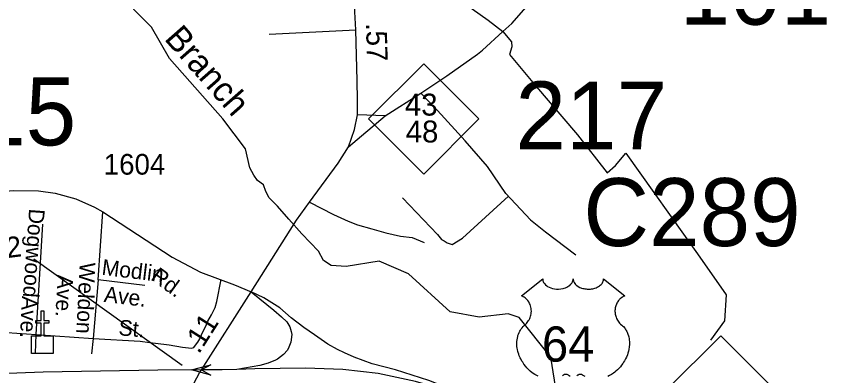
# Model space of a CAD drawing. Extents: x 2220236 to 2384410, y 720751 to 894131.
# Drawn here: x 2352437 to 2357329, y 808068 to 810239 of the extents above; entities that cross this region are included whole.
import ezdxf

# ---------------------------------------------------------------- set-up
doc = ezdxf.new("R2010")
doc.units = 0
for name, color, linetype in [('Exist Cultural Church CELL', 7, 'Continuous'), ('Exist Hydrographic Creek Single Shore', 7, 'Continuous'), ('Exist Hydrographic Creek Single Shore Label', 7, 'Continuous'), ('Exist Road Non-System Type 51', 7, 'Continuous'), ('Exist Road Non-System Type 51 Label', 7, 'Continuous'), ('Exist Road Primary NC Service Mileage Hundredths English Label', 7, 'Continuous'), ('Exist Road Primary NC Shield CELL', 7, 'Continuous'), ('Exist Road Primary NC Shield Number Label', 7, 'Continuous'), ('Exist Road Primary NC UnDivided 4 Lane Attributed', 7, 'Continuous'), ('Exist Road Primary US Divided Attributed', 7, 'Continuous'), ('Exist Road Primary US Ramp 1 Lane  Attributed', 7, 'Continuous'), ('Exist Road Primary US Shield CELL', 7, 'Continuous'), ('Exist Road Primary US Shield Number Label', 7, 'Continuous'), ('Exist Road Secondary Structure Culvert Number Label', 7, 'Continuous'), ('Exist Road Secondary Structure Standard Bridge Attributed CELL', 7, 'Continuous'), ('Exist Road Secondary Structure Standard Bridge Number Label', 7, 'Continuous'), ('Exist Road Secondary Type 51 Attributed', 7, 'Continuous'), ('Exist Road Secondary Type 51 Label', 7, 'Continuous'), ('Exist Road Secondary Type 51 Number Label', 7, 'Continuous')]:
    doc.layers.add(name, color=color, linetype=linetype)

msp = doc.modelspace()

# ---------------------------------------------------------------- linework, layer by layer
at = {"layer": 'Exist Cultural Church CELL'}
msp.add_lwpolyline([(2352529.4, 808308.7), (2352586.3, 808308.8), (2352586.3, 808385), (2352554.3, 808385), (2352554.3, 808401), (2352586.3, 808401), (2352586.3, 808461.1), (2352602.3, 808461.1), (2352602.3, 808401), (2352634.3, 808401), (2352634.3, 808385), (2352602.3, 808385), (2352602.3, 808308.8), (2352660, 808308.7), (2352660, 808202.3), (2352529.4, 808202.3)], close=True, dxfattribs=at)
at = {"layer": 'Exist Hydrographic Creek Single Shore'}
msp.add_lwpolyline([(2355720.9, 807813.9), (2355662.6, 808180.8), (2355472.8, 808419.5), (2355405.7, 808443), (2355231.6, 808422.8), (2355055.7, 808455), (2354803.7, 808684.3), (2354627.7, 808759.2), (2354428, 808727.5), (2354337.2, 808733.9), (2354291.7, 808763.4), (2354260.1, 808821.5), (2354160.8, 808925), (2354081.6, 809014.7), (2354013, 809091.8), (2353963.4, 809142.5), (2353943.3, 809180.5), (2353928.5, 809221.7), (2353893.7, 809247), (2353870.4, 809279.8), (2353847.2, 809323), (2353819.6, 809438.4), (2353683.7, 809619.9), (2353362.6, 809984.3), (2353252.6, 810173.4), (2353033.7, 810397.5)], dxfattribs=at)
at = {"layer": 'Exist Road Non-System Type 51'}
for p, q in [((2353962.5, 810131.5), (2354486.1, 810157.7)), ((2355373.5, 810147.1), (2355427.3, 810195.1)), ((2354663, 809636.9), (2354878.5, 809774.5)), ((2354443, 809451), (2354663, 809636.9)), ((2354663, 809636.9), (2354496.5, 809642.9)), ((2352930.6, 808647.6), (2352959.4, 809059)), ((2352556.7, 808317.2), (2352598.1, 808983.9)), ((2352930.6, 808647.6), (2352901.1, 808293.2)), ((2353212.9, 808612.9), (2352930.6, 808647.6)), ((2352206.6, 808340.9), (2352556.7, 808317.2)), ((2352553.5, 808204.5), (2352556.7, 808317.2)), ((2352556.7, 808317.2), (2352901.1, 808293.2)), ((2352901.1, 808293.2), (2352890, 808201.2))]:
    msp.add_line(p, q, dxfattribs=at)
for points in [[(2355427.3, 810195.1), (2355660, 810461.7), (2355975.7, 810809.3), (2356311.4, 811159.4), (2356471.4, 811323.2), (2356540.7, 811384)], [(2354477.2, 810340.5), (2354555.9, 810347.2), (2354778.9, 810348.7), (2354893.4, 810348.7), (2354970.7, 810348.7), (2355024.2, 810348.7), (2355064.3, 810339.8), (2355119.3, 810321.9), (2355189.2, 810283.2), (2355284.4, 810216.3), (2355373.5, 810147.1)], [(2354878.5, 809774.5), (2355035.3, 809878.4), (2355221.6, 810010.6), (2355250.7, 810033.6), (2355373.5, 810147.1)], [(2355373.5, 810147.1), (2355425.8, 810085.2), (2355427.9, 810053.9), (2355413.3, 810007.9), (2355565.3, 809827.7), (2355825.2, 809522.1), (2356003.4, 809293.9), (2356053.9, 809338.8), (2356115.7, 809411.9), (2356548.3, 808804.9), (2356722.4, 808557.7), (2356711.1, 808400.3), (2356626.9, 808282.3)], [(2355391.6, 809169), (2355281.7, 809332.8), (2355145.9, 809487.5), (2354978.8, 809669.3), (2354878.5, 809774.5)], [(2354768.2, 809143.6), (2354978.8, 808921), (2355003.2, 808890.5), (2355019.1, 808882.5), (2355037.3, 808870.9), (2355068.6, 808860.4), (2355129.2, 808898.1), (2355407, 809152.3)], [(2355391.6, 809169), (2355539.6, 809008.8), (2355630.3, 808937.9), (2355814.4, 808797.7)], [(2354207.2, 809116), (2354350.8, 809041.2), (2354440, 809001), (2354496.5, 808980.2), (2354582.7, 808954.9), (2354666.8, 808930.3), (2354755, 808911.3), (2354827, 808902.3), (2354899.2, 808873.2)], [(2352901.1, 808293.2), (2353185.2, 808277.2), (2353242.4, 808268.6), (2353276.6, 808265.2), (2353358.9, 808254.9), (2353441.2, 808240), (2353493.7, 808234.3), (2353508.6, 808238.9), (2353518.9, 808252.6), (2353532.6, 808270.9), (2353544, 808290.3), (2353561.1, 808329.2), (2353581.7, 808366.9), (2353593.1, 808397.8), (2353616, 808436.6), (2353637.7, 808481.2), (2353648, 808517.2), (2353673.9, 808648.7)]]:
    msp.add_lwpolyline(points, dxfattribs=at)
at = {"layer": 'Exist Road Primary NC Service Mileage Hundredths English Label'}
msp.add_line((2353438.1, 808129.9), (2352542.7, 808771.9), dxfattribs=at)
at = {"layer": 'Exist Road Primary NC Shield CELL'}
for points in [[(2354562.9, 809618.7), (2354895.9, 809951.7), (2355228.9, 809618.7), (2354895.9, 809285.7)], [(2356355.3, 807977.1), (2356688.3, 808310.1), (2357021.3, 807977.1), (2356688.3, 807644.1)]]:
    msp.add_lwpolyline(points, close=True, dxfattribs=at)
at = {"layer": 'Exist Road Primary NC UnDivided 4 Lane Attributed'}
for points in [[(2353854.3, 808574.8), (2354127.8, 809007), (2354207.2, 809116), (2354379, 809352.1), (2354443, 809451), (2354478.6, 809554.4), (2354496.5, 809642.9), (2354496.5, 809735.1), (2354495, 809848.2), (2354486.1, 810157.7), (2354477.2, 810340.5), (2354455.9, 811031.5)], [(2353554.6, 808103.3), (2353854.3, 808574.8)], [(2353510.9, 808026.2), (2353543.3, 808085.5), (2353554.6, 808103.3)]]:
    msp.add_lwpolyline(points, dxfattribs=at)
at = {"layer": 'Exist Road Primary US Divided Attributed'}
for points in [[(2353554.6, 808103.3), (2353292.3, 808101.9), (2352598.6, 808089), (2352279.6, 808078.6), (2352135, 808078.6), (2351939.7, 808072.6), (2351738.5, 808074.1), (2351569.3, 808085.3), (2351380.1, 808100.2), (2351271.2, 808112.1), (2351143.8, 808129.3), (2351020.1, 808150.2), (2350881.5, 808181.5), (2350584.8, 808260.5), (2350389.6, 808323.2), (2350199.5, 808394), (2350056.4, 808449.2), (2349944.7, 808498.2)], [(2353767.5, 808106.1), (2353679.9, 808103.2), (2353554.6, 808103.3)], [(2355239.1, 807906.7), (2355068, 807969.2), (2354846.8, 808033), (2354620.5, 808081.1), (2354407.1, 808105.8), (2354182.1, 808113.7), (2353877.7, 808109.8), (2353767.5, 808106.1)]]:
    msp.add_lwpolyline(points, dxfattribs=at)
at = {"layer": 'Exist Road Primary US Ramp 1 Lane  Attributed'}
for points in [[(2353854.3, 808574.8), (2353907.9, 808533.5), (2353991.8, 808464.3), (2354037.9, 808423.2), (2354069.1, 808393.5), (2354087.2, 808363.9), (2354095.5, 808335.9), (2354099.6, 808316.8), (2354093.2, 808270.3), (2354082.7, 808241.8), (2354074.1, 808222.3), (2354049.4, 808196), (2354014.1, 808168.1), (2354000.9, 808161.5), (2353957.3, 808145), (2353906.3, 808130.2), (2353767.5, 808106.1)], [(2355239.1, 807906.7), (2355064.5, 807986.1), (2354927.9, 808040.4), (2354725.6, 808103.8), (2354584.1, 808140), (2354475.5, 808181.2), (2354417.9, 808205.9), (2354375.1, 808227.3), (2354317.6, 808258.6), (2354236.9, 808316.2), (2354172.8, 808359), (2354095.5, 808418.2), (2354028, 808477.5), (2353930.9, 808538.4), (2353854.3, 808574.8)]]:
    msp.add_lwpolyline(points, dxfattribs=at)
at = {"layer": 'Exist Road Primary US Shield CELL'}
for points in [[(2355586.8, 808065), (2355578.7, 808069.2), (2355565.9, 808076.5), (2355550.8, 808086.9), (2355539.5, 808096.1), (2355531.2, 808103.7), (2355518.9, 808116.1), (2355511.8, 808124.3), (2355500.5, 808138.8), (2355493.3, 808149.4), (2355488.6, 808157.2), (2355481.8, 808169.6), (2355478, 808177.4), (2355473.1, 808188.8), (2355469.3, 808199.3), (2355466.1, 808209.1), (2355464.4, 808215.4), (2355462, 808226.5), (2355460.5, 808234.3), (2355459, 808245), (2355458.2, 808256.3), (2355458.1, 808266.7), (2355458.4, 808275.4), (2355459.4, 808285.5), (2355461.1, 808296.2), (2355463.1, 808305.4), (2355465, 808312), (2355467.7, 808320.1), (2355471.3, 808329), (2355475.6, 808337.5), (2355479.6, 808344.5), (2355484.7, 808352.1), (2355489.7, 808358.6), (2355496.3, 808365.7), (2355503.1, 808372.3), (2355509.4, 808377.4), (2355516.8, 808384.7), (2355520.7, 808389.1), (2355525.4, 808395.2), (2355529.1, 808400.9), (2355532.1, 808406), (2355536, 808413.5), (2355538.3, 808419.2), (2355541.3, 808427.8), (2355542.8, 808433.9), (2355544.3, 808441.7), (2355545.3, 808449.1), (2355545.7, 808458.3), (2355545.4, 808465.9), (2355544.5, 808474.8), (2355542.8, 808483.3), (2355540.8, 808490.7), (2355537.6, 808499.2), (2355534.7, 808505.5), (2355529.7, 808513.9), (2355524.3, 808521.7), (2355518.6, 808528.1), (2355512.9, 808533.8), (2355507.4, 808538.1), (2355502.2, 808541.8), (2355495.7, 808545.8), (2355489.4, 808548.9), (2355485.4, 808550.5), (2355614, 808652.9), (2355614.4, 808647.6), (2355615.6, 808641.3), (2355616.6, 808638), (2355619.6, 808631.8), (2355624.5, 808624.4), (2355631.2, 808617.2), (2355638.9, 808610.9), (2355644.1, 808607.5), (2355652.9, 808602.8), (2355662.8, 808598.6), (2355673.9, 808595.5), (2355685.2, 808593.2), (2355697.6, 808591.8), (2355709.8, 808591.6), (2355723, 808592.6), (2355737.6, 808595.4), (2355744.4, 808597.1), (2355751.9, 808599.7), (2355758.9, 808602.6), (2355766.6, 808606.7), (2355772.7, 808610.6), (2355777.5, 808614.1), (2355784.4, 808620.7), (2355789.8, 808627.4), (2355792.1, 808631.2), (2355794, 808634.9), (2355796.7, 808642.6), (2355797.5, 808646.1), (2355798, 808653.2), (2355798.5, 808647.2), (2355799.1, 808643.5), (2355800.1, 808639.8), (2355801.6, 808636), (2355804.3, 808630.5), (2355807.4, 808625.9), (2355813.1, 808619.2), (2355816.7, 808615.8), (2355819.9, 808613.2), (2355828.7, 808607.2), (2355838.9, 808602), (2355843.9, 808599.8), (2355849.1, 808598), (2355855.6, 808596), (2355862.4, 808594.4), (2355869, 808593.2), (2355875.9, 808592.3), (2355882.9, 808591.7), (2355888.6, 808591.6), (2355895.5, 808591.7), (2355902, 808592), (2355908.6, 808592.8), (2355915.9, 808594), (2355921.8, 808595.3), (2355929.5, 808597.3), (2355936.5, 808599.9), (2355942.6, 808602.5), (2355950.6, 808606.7), (2355957.1, 808610.7), (2355961.8, 808614.5), (2355967.4, 808619.7), (2355972.7, 808625.8), (2355975.8, 808630.3), (2355978, 808635), (2355980.1, 808639.8), (2355981.3, 808645), (2355981.9, 808649.5), (2355982.1, 808653.3), (2356110.7, 808550.9), (2356107.6, 808549.7), (2356100.6, 808546.3), (2356095.1, 808543), (2356086.3, 808536.8), (2356082.5, 808533.4), (2356078.7, 808529.8), (2356075.2, 808526), (2356072.1, 808522.4), (2356068.4, 808517.3), (2356065, 808512.1), (2356061.8, 808506.4), (2356059.4, 808501.5), (2356055.4, 808491.1), (2356053.5, 808484.6), (2356052.3, 808479), (2356050.8, 808467.6), (2356050.4, 808462.1), (2356050.4, 808456.7), (2356050.7, 808451), (2356051.2, 808445.5), (2356052.2, 808439.8), (2356053.1, 808434.8), (2356054.7, 808428.7), (2356057, 808421.5), (2356059.8, 808414.6), (2356065.7, 808403.4), (2356073.3, 808392), (2356078.7, 808385.7), (2356084, 808380.2), (2356091.9, 808373.5), (2356096.2, 808369.7), (2356101.1, 808364.8), (2356109.2, 808355.4), (2356112.5, 808351), (2356115.8, 808346.1), (2356118.8, 808341), (2356121.8, 808335.5), (2356124.3, 808330.7), (2356128.8, 808319.7), (2356132.1, 808309), (2356133.6, 808303.4), (2356136, 808290.7), (2356136.9, 808284.5), (2356137.9, 808272.2), (2356137.9, 808257.3), (2356136.8, 808243.2), (2356134.1, 808226.7), (2356131.9, 808216.8), (2356128.6, 808205.3), (2356125.3, 808195.4), (2356119.4, 808180.7), (2356114.2, 808170.1), (2356107.4, 808157.6), (2356102.8, 808150.1), (2356097.4, 808142), (2356090.7, 808132.8), (2356082.8, 808122.9), (2356073.3, 808112.5), (2356065.6, 808104.8), (2356055.6, 808095.8), (2356049.5, 808090.8), (2356040.8, 808084.3), (2356029, 808076.4), (2356017.3, 808069.6), (2356007.3, 808064.5)], [(2355779.4, 808064.2), (2355774.6, 808068.2), (2355769.4, 808071.3), (2355765.3, 808073.4), (2355761.5, 808074.9), (2355756.8, 808076), (2355753, 808076.3), (2355749.9, 808076.2), (2355745.6, 808075.3), (2355739.8, 808071.1), (2355734.3, 808067.3)], [(2355869.8, 808062.8), (2355853.9, 808072.8), (2355849.3, 808075.2), (2355846.7, 808075.9), (2355840.5, 808076.2), (2355834.8, 808075), (2355828.8, 808072.7), (2355825.3, 808070.8), (2355820.5, 808067.6)]]:
    msp.add_lwpolyline(points, dxfattribs=at)
at = {"layer": 'Exist Road Secondary Structure Standard Bridge Attributed CELL'}
msp.add_lwpolyline([(2353611, 808071), (2353493.7, 808104.1), (2353611.8, 808134.1), (2353554.6, 808103.3)], close=True, dxfattribs=at)
at = {"layer": 'Exist Road Secondary Type 51 Attributed'}
msp.add_lwpolyline([(2350802.8, 809416), (2351050, 809256.7), (2351296.2, 809145.8), (2351441.6, 809105.9), (2351534.8, 809097), (2351675.3, 809101.7), (2352261.3, 809175.5), (2352422.7, 809187.7), (2352571.4, 809184.7), (2352672.5, 809169.8), (2352795.9, 809135.6), (2352908.8, 809086.5), (2352959.4, 809059), (2353377.1, 808783.8), (2353548.1, 808693.8), (2353754.7, 808618), (2353854.3, 808574.8)], dxfattribs=at)

# ---------------------------------------------------------------- texts
at = {"layer": 'Exist Hydrographic Creek Single Shore Label'}
msp.add_text('Branch', height=150, rotation=311.3889, dxfattribs=at).set_placement((2353325.4, 810100.9))
at = {"layer": 'Exist Road Non-System Type 51 Label'}
for s, rotation, p in [('Dogwood', 265.9483, (2352514.6, 809079.2)), ('Weldon', 267.2466, (2352820.2, 808754.6)), ('Modlin', 352.9928, (2352949.1, 808678.4)), ('Ave.', 267.0607, (2352686.2, 808678.9)), ('Ave.', 352.9928, (2352962.8, 808514.9)), ('Ave.', 267.2372, (2352471.6, 808550.9)), ('St.', 355.045, (2353051.5, 808313.1))]:
    msp.add_text(s, height=95, rotation=rotation, dxfattribs=at).set_placement(p)
at = {"layer": 'Exist Road Primary NC Service Mileage Hundredths English Label'}
for s, rotation, p in [('.57', 271.647, (2354547.5, 810197.1)), ('.02', 7.039, (2352244.3, 808761.5)), ('.11', 57.5657, (2353538.8, 808194.9))]:
    msp.add_text(s, height=125, rotation=rotation, dxfattribs=at).set_placement(p)
at = {"layer": 'Exist Road Primary NC Shield Number Label'}
for s, p in [('43', (2354782.5, 809639.2)), ('48', (2354787.5, 809476.9))]:
    msp.add_text(s, height=132.5, dxfattribs=at).set_placement(p)
at = {"layer": 'Exist Road Primary US Shield Number Label'}
msp.add_text('64', height=212.5, dxfattribs=at).set_placement((2355609.8, 808153.6))
at = {"layer": 'Exist Road Secondary Structure Culvert Number Label'}
msp.add_text('C289', height=410.1, dxfattribs=at).set_placement((2355859.9, 808851.4))
at = {"layer": 'Exist Road Secondary Structure Standard Bridge Number Label'}
for s, p in [('101', (2356440.6, 810188)), ('215', (2351883.7, 809459.3)), ('217', (2355450.1, 809434.9))]:
    msp.add_text(s, height=410.1, dxfattribs=at).set_placement(p)
at = {"layer": 'Exist Road Secondary Type 51 Label'}
msp.add_text('Rd.', height=95, rotation=324.1698, dxfattribs=at).set_placement((2353242.7, 808652))
at = {"layer": 'Exist Road Secondary Type 51 Number Label'}
msp.add_text('1604', height=125, dxfattribs=at).set_placement((2352964.6, 809282.6))

doc.saveas('drawing.dxf')
